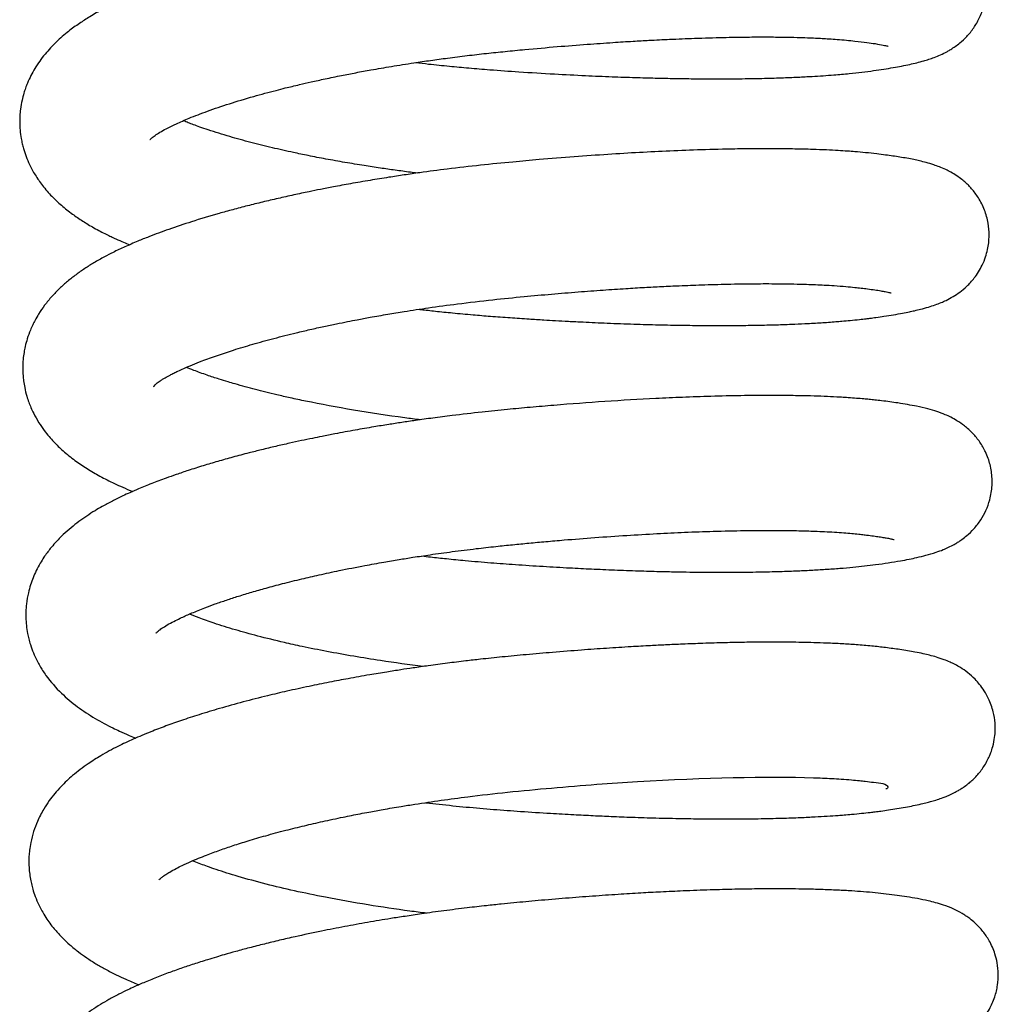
# Model space of a CAD drawing. Header units: inches. Extents: x 0 to 77643, y -44170 to 0.
# Tile 384 of 546: x 76118.11 to 76120.63, y -39520.81 to -39518.27. Entities that reach past the tile are written whole.
import ezdxf

# ---------------------------------------------------------------- set-up
doc = ezdxf.new("R2010")
doc.units = ezdxf.units.IN
doc.header["$MEASUREMENT"] = 0
doc.layers.get('0').update_dxf_attribs({"lineweight": 0})
doc.layers.add('FAKRO LOFT LADDERS', color=7, linetype='Continuous')

# ---------------------------------------------------------------- blocks, each defined once
blk = doc.blocks.new('A$C6AF374F8')
at = {"layer": 'FAKRO LOFT LADDERS', "color": 7, "linetype": 'Continuous'}
for points, knots in [([(119.313, 2550.076), (119.423, 2550.063), (119.712, 2550.031), (120.168, 2549.984), (120.695, 2549.935), (121.294, 2549.885), (122.033, 2549.833), (122.861, 2549.782), (123.665, 2549.741), (124.36, 2549.711), (124.959, 2549.69), (125.475, 2549.676), (125.958, 2549.666), (126.484, 2549.658), (127.066, 2549.655), (127.675, 2549.658), (128.238, 2549.667), (128.741, 2549.682), (129.17, 2549.699), (129.626, 2549.723), (130.07, 2549.753), (130.61, 2549.801), (131.135, 2549.864), (131.651, 2549.945), (132.06, 2550.024), (132.361, 2550.098), (132.562, 2550.16), (132.706, 2550.21), (132.864, 2550.274), (133.008, 2550.344), (133.135, 2550.418), (133.247, 2550.491), (133.383, 2550.594), (133.551, 2550.748), (133.725, 2550.961), (133.878, 2551.226), (133.993, 2551.533), (134.048, 2551.874), (134.039, 2552.197), (133.975, 2552.509), (133.865, 2552.793), (133.692, 2553.073), (133.508, 2553.282), (133.325, 2553.442), (133.125, 2553.579), (132.921, 2553.686), (132.715, 2553.772), (132.497, 2553.843), (132.291, 2553.897), (132.076, 2553.944), (131.884, 2553.98), (131.686, 2554.013), (131.465, 2554.046), (131.23, 2554.077), (130.996, 2554.104), (130.764, 2554.127), (130.511, 2554.148), (130.252, 2554.166), (130.009, 2554.18), (129.809, 2554.189), (129.607, 2554.198), (129.347, 2554.206), (129.002, 2554.215), (128.536, 2554.22), (127.991, 2554.22), (127.427, 2554.213), (126.917, 2554.201), (126.464, 2554.187), (126.006, 2554.17), (125.469, 2554.146), (124.832, 2554.113), (124.157, 2554.071), (123.521, 2554.027), (122.988, 2553.986), (122.51, 2553.947), (122.023, 2553.905), (121.5, 2553.856), (120.961, 2553.802), (120.398, 2553.739), (119.787, 2553.663), (119.175, 2553.579), (118.617, 2553.496), (118.135, 2553.419), (117.712, 2553.346), (117.326, 2553.277), (116.932, 2553.203), (116.498, 2553.116), (115.99, 2553.009), (115.437, 2552.883), (114.857, 2552.74), (114.291, 2552.589), (113.824, 2552.454), (113.449, 2552.338), (113.157, 2552.243), (112.867, 2552.144), (112.575, 2552.039), (112.284, 2551.927), (112.023, 2551.821), (111.789, 2551.719), (111.529, 2551.601), (111.229, 2551.452), (110.904, 2551.268), (110.618, 2551.085), (110.32, 2550.868), (110.023, 2550.612), (109.726, 2550.294), (109.474, 2549.943), (109.317, 2549.635), (109.232, 2549.417), (109.184, 2549.269), (109.137, 2549.091), (109.103, 2548.894), (109.085, 2548.706), (109.08, 2548.524), (109.089, 2548.328), (109.115, 2548.139), (109.146, 2547.984), (109.205, 2547.754), (109.311, 2547.478), (109.483, 2547.162), (109.676, 2546.885), (109.904, 2546.625), (110.164, 2546.38), (110.43, 2546.17), (110.711, 2545.979), (110.954, 2545.834), (111.159, 2545.722), (111.307, 2545.647), (111.443, 2545.581), (111.591, 2545.513), (111.75, 2545.443), (111.869, 2545.393), (111.922, 2545.372)], [0.10654496, 0.10654496, 0.10654496, 0.10654496, 0.10660355, 0.10669783, 0.10678546, 0.10687941, 0.10701088, 0.10717134, 0.10731339, 0.10743635, 0.10754506, 0.10764071, 0.10772319, 0.10781825, 0.10794458, 0.10806801, 0.10819331, 0.10830585, 0.10840561, 0.10849444, 0.10863961, 0.10875044, 0.10894034, 0.10911643, 0.10928622, 0.10944203, 0.1095002, 0.10956153, 0.1096279, 0.1096945, 0.10972576, 0.10976398, 0.10980355, 0.10985909, 0.10992091, 0.10997756, 0.11004179, 0.11011009, 0.11017288, 0.11022456, 0.11028965, 0.11035603, 0.11041308, 0.11046854, 0.11052584, 0.11060322, 0.1106795, 0.11077033, 0.1108809, 0.11096563, 0.11103953, 0.11111802, 0.11120117, 0.11128581, 0.11136526, 0.11142633, 0.1114977, 0.11158839, 0.11164515, 0.1116941, 0.11174581, 0.11180027, 0.11188822, 0.11199587, 0.11212335, 0.11224848, 0.11235198, 0.11243376, 0.11251678, 0.11261861, 0.11273893, 0.11287145, 0.1129863, 0.11307961, 0.11315406, 0.11323826, 0.11333536, 0.11342793, 0.11352017, 0.11363043, 0.11375004, 0.1138447, 0.11393101, 0.11401104, 0.1140774, 0.11414659, 0.11423253, 0.11432629, 0.11444389, 0.11456402, 0.11468706, 0.11481011, 0.11488044, 0.1149508, 0.11502151, 0.11509675, 0.11517667, 0.11525559, 0.11531485, 0.11538059, 0.11548604, 0.1155942, 0.11568754, 0.11578857, 0.11591313, 0.11603755, 0.116167, 0.11628175, 0.1163213, 0.11635625, 0.11640661, 0.1164669, 0.11651372, 0.11655435, 0.11660907, 0.11666665, 0.11670197, 0.1167353, 0.11685432, 0.1169389, 0.11703177, 0.11713914, 0.11723814, 0.11734536, 0.11743888, 0.11753594, 0.11758932, 0.11763747, 0.11767605, 0.11771415, 0.1177731, 0.11781814, 0.11781814, 0.11781814, 0.11781814]), ([(112.445, 2548.086), (112.445, 2548.086), (112.454, 2548.096), (112.504, 2548.141), (112.6, 2548.211), (112.782, 2548.325), (113.057, 2548.467), (113.479, 2548.651), (113.93, 2548.825), (114.489, 2549.015), (115, 2549.168), (115.411, 2549.282), (115.685, 2549.354), (115.92, 2549.414), (116.122, 2549.463), (116.343, 2549.516), (116.625, 2549.58), (116.986, 2549.659), (117.372, 2549.739), (117.768, 2549.816), (118.197, 2549.895), (118.696, 2549.98), (119.211, 2550.062), (119.696, 2550.133), (120.155, 2550.196), (120.635, 2550.256), (121.131, 2550.313), (121.628, 2550.365), (122.24, 2550.424), (122.95, 2550.487), (123.71, 2550.547), (124.362, 2550.593), (124.893, 2550.626), (125.381, 2550.654), (125.914, 2550.68), (126.557, 2550.706), (127.225, 2550.726), (127.847, 2550.736), (128.367, 2550.738), (128.797, 2550.734), (129.142, 2550.727), (129.415, 2550.718), (129.629, 2550.709), (129.813, 2550.7), (130.001, 2550.689), (130.302, 2550.668), (130.633, 2550.637), (130.955, 2550.597), (131.204, 2550.561), (131.385, 2550.528), (131.491, 2550.504), (131.51, 2550.498), (131.51, 2550.498)], [0.88388154, 0.88388154, 0.88388154, 0.88388154, 0.883969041, 0.884070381, 0.884176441, 0.884276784, 0.884478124, 0.884609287, 0.884771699, 0.884942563, 0.885112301, 0.885186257, 0.885256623, 0.885313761, 0.885354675, 0.885399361, 0.885466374, 0.885546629, 0.88563848, 0.88571724, 0.885797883, 0.885905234, 0.886021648, 0.886106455, 0.886192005, 0.886290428, 0.886385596, 0.886478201, 0.886576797, 0.886737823, 0.886888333, 0.887019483, 0.887123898, 0.887207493, 0.887318, 0.887455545, 0.887619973, 0.887763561, 0.887892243, 0.888003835, 0.888098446, 0.888176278, 0.888239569, 0.888293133, 0.888349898, 0.888424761, 0.888603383, 0.888744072, 0.888857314, 0.889005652, 0.889122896, 0.889215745, 0.889215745, 0.889215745, 0.889215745]), ([(119.349, 2547.222), (119.29, 2547.229), (119.099, 2547.253), (118.78, 2547.296), (118.384, 2547.352), (117.95, 2547.419), (117.479, 2547.497), (116.996, 2547.583), (116.553, 2547.669), (116.09, 2547.766), (115.591, 2547.878), (115.038, 2548.015), (114.48, 2548.17), (114.048, 2548.304), (113.748, 2548.407), (113.577, 2548.469), (113.437, 2548.522), (113.352, 2548.556), (113.31, 2548.573), (113.308, 2548.574)], [0.88077663, 0.88077663, 0.88077663, 0.88077663, 0.880811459, 0.880889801, 0.880967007, 0.881051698, 0.881156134, 0.88126238, 0.881362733, 0.881449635, 0.881578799, 0.881718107, 0.881865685, 0.882031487, 0.882102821, 0.882159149, 0.882207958, 0.882254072, 0.882256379, 0.882256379, 0.882256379, 0.882256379]), ([(119.395, 2543.706), (119.411, 2543.704), (119.552, 2543.688), (119.84, 2543.656), (120.289, 2543.61), (120.764, 2543.566), (121.261, 2543.525), (121.744, 2543.49), (122.204, 2543.459), (122.593, 2543.435), (122.932, 2543.415), (123.271, 2543.396), (123.719, 2543.374), (124.284, 2543.348), (124.936, 2543.324), (125.578, 2543.306), (126.175, 2543.294), (126.696, 2543.288), (127.167, 2543.286), (127.616, 2543.288), (128.087, 2543.294), (128.561, 2543.304), (128.989, 2543.319), (129.329, 2543.334), (129.581, 2543.347), (129.784, 2543.359), (129.975, 2543.372), (130.154, 2543.386), (130.341, 2543.401), (130.545, 2543.419), (130.752, 2543.441), (130.92, 2543.46), (131.063, 2543.477), (131.22, 2543.498), (131.426, 2543.528), (131.658, 2543.565), (131.874, 2543.604), (132.048, 2543.638), (132.202, 2543.671), (132.377, 2543.714), (132.54, 2543.758), (132.719, 2543.816), (132.868, 2543.873), (133.022, 2543.942), (133.171, 2544.019), (133.374, 2544.153), (133.543, 2544.293), (133.718, 2544.48), (133.849, 2544.668), (133.95, 2544.852), (134.028, 2545.044), (134.082, 2545.241), (134.113, 2545.428), (134.126, 2545.656), (134.102, 2545.944), (134.011, 2546.275), (133.855, 2546.583), (133.706, 2546.779), (133.6, 2546.894), (133.503, 2546.986), (133.417, 2547.059), (133.266, 2547.169), (133.136, 2547.246), (132.985, 2547.322), (132.84, 2547.383), (132.67, 2547.444), (132.505, 2547.493), (132.333, 2547.536), (132.169, 2547.572), (132.001, 2547.604), (131.82, 2547.635), (131.636, 2547.663), (131.439, 2547.69), (131.205, 2547.72), (130.941, 2547.749), (130.688, 2547.771), (130.451, 2547.789), (130.209, 2547.804), (129.909, 2547.82), (129.539, 2547.834), (129.102, 2547.845), (128.609, 2547.851), (128.09, 2547.851), (127.457, 2547.843), (126.723, 2547.825), (125.896, 2547.794), (125.09, 2547.754), (124.264, 2547.704), (123.398, 2547.644), (122.575, 2547.577), (121.768, 2547.505), (120.976, 2547.427), (120.174, 2547.334), (119.517, 2547.247), (119.015, 2547.175), (118.587, 2547.109), (118.124, 2547.034), (117.645, 2546.952), (117.218, 2546.873), (116.862, 2546.804), (116.52, 2546.735), (116.155, 2546.657), (115.754, 2546.568), (115.354, 2546.474), (114.964, 2546.377), (114.59, 2546.279), (114.102, 2546.144), (113.542, 2545.976), (112.94, 2545.775), (112.484, 2545.606), (112.111, 2545.455), (111.801, 2545.321), (111.517, 2545.188), (111.248, 2545.049), (111.009, 2544.914), (110.761, 2544.758), (110.534, 2544.599), (110.318, 2544.429), (110.109, 2544.243), (109.91, 2544.04), (109.723, 2543.81), (109.596, 2543.628), (109.482, 2543.432), (109.416, 2543.301), (109.346, 2543.142), (109.278, 2542.956), (109.226, 2542.762), (109.191, 2542.584), (109.167, 2542.396), (109.158, 2542.196), (109.166, 2542.01), (109.183, 2541.843), (109.212, 2541.665), (109.258, 2541.481), (109.315, 2541.311), (109.374, 2541.161), (109.456, 2540.986), (109.569, 2540.785), (109.705, 2540.588), (109.838, 2540.422), (109.996, 2540.245), (110.217, 2540.033), (110.499, 2539.806), (110.821, 2539.588), (111.158, 2539.392), (111.469, 2539.235), (111.756, 2539.105), (111.913, 2539.038), (112, 2539.003)], [0.1193945, 0.1193945, 0.1193945, 0.1193945, 0.11940342, 0.11946925, 0.11954695, 0.11963971, 0.11971818, 0.11980656, 0.11989186, 0.11995853, 0.12001087, 0.12006974, 0.12013771, 0.1202484, 0.1203724, 0.12049183, 0.12060481, 0.12071106, 0.12079557, 0.12088645, 0.12098577, 0.12109336, 0.12119743, 0.12127925, 0.12133589, 0.12138303, 0.12143205, 0.12148293, 0.12152418, 0.121583, 0.1216524, 0.12170353, 0.12173419, 0.1217832, 0.12185217, 0.1219401, 0.12202808, 0.12209896, 0.12215402, 0.12221859, 0.12231114, 0.12238902, 0.12245263, 0.12250214, 0.12256928, 0.12262262, 0.12268359, 0.12274667, 0.12278633, 0.12282544, 0.12287122, 0.12290787, 0.12294226, 0.12297881, 0.1230376, 0.12310598, 0.1231749, 0.12323761, 0.12326239, 0.12328367, 0.12331889, 0.12335525, 0.12340517, 0.12345405, 0.12351668, 0.12357609, 0.12366414, 0.12373734, 0.12380051, 0.12387597, 0.12394929, 0.12401733, 0.1240845, 0.12416153, 0.12425222, 0.12433529, 0.12438835, 0.12445449, 0.12453487, 0.1246265, 0.12473727, 0.124854, 0.12496811, 0.12507936, 0.12525504, 0.12541186, 0.12555871, 0.12570707, 0.12586308, 0.12602243, 0.12614092, 0.12628618, 0.12643672, 0.12656187, 0.12663407, 0.1267046, 0.12679223, 0.12688608, 0.1269686, 0.12703184, 0.12708782, 0.12716462, 0.12724612, 0.12732733, 0.12740872, 0.12748987, 0.12756709, 0.12773104, 0.12787584, 0.12801115, 0.12808939, 0.12818602, 0.12827815, 0.12834772, 0.12843618, 0.12851671, 0.12859647, 0.12867772, 0.12875951, 0.12884303, 0.12892819, 0.12900917, 0.12905729, 0.12909397, 0.12913406, 0.12919778, 0.12925347, 0.12929405, 0.12934092, 0.12940157, 0.12945009, 0.12948652, 0.12953223, 0.12959211, 0.12963619, 0.12967554, 0.12972145, 0.12979418, 0.12986642, 0.12992348, 0.12997598, 0.13007255, 0.13018999, 0.13029986, 0.13041042, 0.13052734, 0.13059163, 0.13066707, 0.13066707, 0.13066707, 0.13066707]), ([(112.538, 2541.709), (112.548, 2541.715), (112.604, 2541.795), (112.766, 2541.896), (112.851, 2541.947), (112.948, 2542), (113.061, 2542.057), (113.179, 2542.113), (113.406, 2542.217), (113.739, 2542.354), (114.18, 2542.514), (114.617, 2542.659), (115.101, 2542.806), (115.642, 2542.955), (116.142, 2543.081), (116.577, 2543.183), (116.926, 2543.26), (117.25, 2543.328), (117.537, 2543.386), (117.825, 2543.442), (118.171, 2543.506), (118.575, 2543.577), (119.077, 2543.66), (119.674, 2543.75), (120.438, 2543.854), (121.265, 2543.952), (122.078, 2544.032), (122.815, 2544.099), (123.496, 2544.155), (124.137, 2544.203), (124.708, 2544.241), (125.21, 2544.271), (125.671, 2544.295), (126.164, 2544.318), (126.736, 2544.34), (127.39, 2544.358), (128.046, 2544.368), (128.612, 2544.368), (129.055, 2544.361), (129.38, 2544.353), (129.64, 2544.343), (129.879, 2544.332), (130.146, 2544.316), (130.409, 2544.296), (130.636, 2544.274), (130.821, 2544.253), (130.997, 2544.232), (131.173, 2544.208), (131.322, 2544.184), (131.431, 2544.164), (131.507, 2544.149), (131.561, 2544.137), (131.586, 2544.13), (131.59, 2544.129), (131.59, 2544.128)], [0.871034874, 0.871034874, 0.871034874, 0.871034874, 0.871339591, 0.871387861, 0.871434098, 0.871510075, 0.871559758, 0.871608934, 0.871672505, 0.871847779, 0.871976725, 0.872098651, 0.872232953, 0.872371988, 0.872509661, 0.872590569, 0.872670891, 0.872741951, 0.872802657, 0.872855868, 0.872924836, 0.873018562, 0.873103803, 0.873227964, 0.873373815, 0.873550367, 0.873705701, 0.873841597, 0.873975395, 0.874101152, 0.874218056, 0.874315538, 0.874405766, 0.874501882, 0.874625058, 0.874775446, 0.874940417, 0.875087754, 0.875200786, 0.875293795, 0.875362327, 0.875432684, 0.875518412, 0.875627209, 0.875714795, 0.875783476, 0.875859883, 0.875954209, 0.876048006, 0.876131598, 0.876192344, 0.876253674, 0.876332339, 0.876361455, 0.876361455, 0.876361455, 0.876361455]), ([(119.434, 2540.851), (119.298, 2540.868), (118.257, 2541.003), (117.114, 2541.195), (116.082, 2541.416), (115.739, 2541.494), (115.441, 2541.565), (115.169, 2541.635), (114.905, 2541.705), (114.668, 2541.772), (114.444, 2541.837), (114.201, 2541.912), (113.898, 2542.012), (113.617, 2542.114), (113.447, 2542.18), (113.384, 2542.205)], [0.867925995, 0.867925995, 0.867925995, 0.867925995, 0.868006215, 0.868544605, 0.868635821, 0.868717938, 0.868790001, 0.868857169, 0.868926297, 0.868997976, 0.869049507, 0.869117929, 0.869215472, 0.869333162, 0.869406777, 0.869406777, 0.869406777, 0.869406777]), ([(119.472, 2537.337), (119.546, 2537.328), (119.758, 2537.304), (120.131, 2537.265), (120.649, 2537.214), (121.242, 2537.163), (121.912, 2537.114), (122.595, 2537.069), (123.25, 2537.032), (123.865, 2537.001), (124.458, 2536.975), (125.044, 2536.954), (125.568, 2536.939), (126.009, 2536.929), (126.432, 2536.922), (126.916, 2536.917), (127.49, 2536.917), (128.086, 2536.922), (128.641, 2536.935), (129.112, 2536.951), (129.521, 2536.97), (129.902, 2536.992), (130.263, 2537.018), (130.598, 2537.047), (130.906, 2537.079), (131.213, 2537.116), (131.527, 2537.162), (131.809, 2537.208), (132.052, 2537.253), (132.268, 2537.298), (132.513, 2537.359), (132.706, 2537.414), (132.978, 2537.514), (133.138, 2537.588), (133.312, 2537.691), (133.422, 2537.764), (133.563, 2537.873), (133.734, 2538.037), (133.906, 2538.258), (134.046, 2538.512), (134.154, 2538.811), (134.209, 2539.153), (134.195, 2539.46), (134.148, 2539.693), (134.097, 2539.86), (134.014, 2540.061), (133.884, 2540.285), (133.696, 2540.516), (133.489, 2540.7), (133.24, 2540.869), (133, 2540.984), (132.761, 2541.072), (132.52, 2541.142), (132.276, 2541.197), (132.016, 2541.246), (131.786, 2541.284), (131.56, 2541.316), (131.363, 2541.341), (131.182, 2541.362), (131.029, 2541.378), (130.872, 2541.392), (130.693, 2541.407), (130.5, 2541.421), (130.328, 2541.432), (130.122, 2541.444), (129.859, 2541.456), (129.486, 2541.469), (129.025, 2541.478), (128.429, 2541.483), (127.721, 2541.477), (126.962, 2541.46), (126.226, 2541.435), (125.319, 2541.393), (124.216, 2541.329), (123.12, 2541.247), (122.276, 2541.175), (121.656, 2541.118), (120.984, 2541.049), (120.341, 2540.974), (119.768, 2540.9), (119.336, 2540.84), (118.955, 2540.784), (118.597, 2540.729), (118.196, 2540.664), (117.731, 2540.584), (117.284, 2540.501), (116.917, 2540.43), (116.631, 2540.372), (116.35, 2540.313), (116.034, 2540.244), (115.688, 2540.165), (115.34, 2540.082), (114.969, 2539.989), (114.591, 2539.889), (114.198, 2539.779), (113.815, 2539.665), (113.451, 2539.55), (113.14, 2539.445), (112.818, 2539.331), (112.494, 2539.209), (112.184, 2539.083), (111.939, 2538.977), (111.713, 2538.874), (111.472, 2538.756), (111.237, 2538.629), (111.015, 2538.499), (110.817, 2538.373), (110.6, 2538.219), (110.412, 2538.072), (110.191, 2537.878), (110.024, 2537.707), (109.885, 2537.544), (109.788, 2537.418), (109.7, 2537.294), (109.605, 2537.142), (109.51, 2536.965), (109.427, 2536.779), (109.358, 2536.588), (109.297, 2536.365), (109.256, 2536.13), (109.24, 2535.916), (109.24, 2535.728), (109.252, 2535.541), (109.28, 2535.357), (109.316, 2535.193), (109.364, 2535.025), (109.434, 2534.833), (109.518, 2534.651), (109.6, 2534.501), (109.677, 2534.376), (109.848, 2534.124), (110.138, 2533.797), (110.569, 2533.437), (110.945, 2533.19), (111.256, 2533.015), (111.465, 2532.907), (111.681, 2532.804), (111.878, 2532.717), (112.021, 2532.657), (112.079, 2532.633)], [0.13224359, 0.13224359, 0.13224359, 0.13224359, 0.13228316, 0.13235596, 0.13244007, 0.13255538, 0.13266587, 0.13279017, 0.1329122, 0.13301054, 0.1331168, 0.13323034, 0.13333042, 0.13340758, 0.13347899, 0.13357321, 0.13369063, 0.13382425, 0.13394645, 0.13405426, 0.13414777, 0.13423975, 0.13433907, 0.13443104, 0.13451615, 0.13460499, 0.13471182, 0.13482611, 0.13491217, 0.13499635, 0.13509476, 0.13521509, 0.13528603, 0.13540051, 0.13543084, 0.13546705, 0.13550831, 0.13556692, 0.13562822, 0.13568349, 0.13573981, 0.13581134, 0.13587934, 0.13591357, 0.13594572, 0.13598088, 0.1360391, 0.13609985, 0.13616705, 0.13622919, 0.13633732, 0.13642531, 0.13652755, 0.13665379, 0.13674941, 0.13684823, 0.13692345, 0.13699617, 0.13705176, 0.137097, 0.13713809, 0.13719469, 0.13725524, 0.13730236, 0.13733603, 0.13742067, 0.13750825, 0.13761594, 0.13775213, 0.1379141, 0.13807123, 0.13821487, 0.13834475, 0.13858502, 0.13881823, 0.13892648, 0.13902835, 0.13914279, 0.13927812, 0.13936589, 0.13944544, 0.13950833, 0.13956957, 0.13963874, 0.1397273, 0.1398259, 0.13988838, 0.13993606, 0.13999052, 0.14005217, 0.14012341, 0.14019835, 0.14026592, 0.14035552, 0.14044254, 0.14052773, 0.14061868, 0.14069659, 0.14076352, 0.14086195, 0.14095616, 0.14102148, 0.1410754, 0.14115761, 0.1412404, 0.14130134, 0.14137581, 0.14144639, 0.14152302, 0.14160029, 0.14168925, 0.14174578, 0.14178489, 0.14182553, 0.14187548, 0.14193518, 0.14199099, 0.14204244, 0.14209914, 0.14217474, 0.14222915, 0.14226736, 0.1423216, 0.14237556, 0.14241254, 0.14245375, 0.14251487, 0.14257604, 0.14261742, 0.14265546, 0.14269844, 0.14287417, 0.14303344, 0.14319376, 0.14326815, 0.14333924, 0.14339208, 0.14346615, 0.14351672, 0.14351672, 0.14351672, 0.14351672]), ([(112.603, 2535.348), (112.603, 2535.347), (112.607, 2535.352), (112.633, 2535.376), (112.686, 2535.42), (112.784, 2535.49), (112.923, 2535.575), (113.09, 2535.664), (113.287, 2535.758), (113.536, 2535.869), (113.83, 2535.987), (114.133, 2536.099), (114.422, 2536.199), (114.737, 2536.302), (115.077, 2536.405), (115.457, 2536.513), (115.887, 2536.628), (116.344, 2536.741), (116.833, 2536.854), (117.373, 2536.969), (117.933, 2537.079), (118.453, 2537.173), (118.867, 2537.243), (119.266, 2537.307), (119.723, 2537.376), (120.266, 2537.451), (120.834, 2537.523), (121.355, 2537.582), (121.811, 2537.629), (122.241, 2537.67), (122.684, 2537.711), (123.251, 2537.76), (123.952, 2537.815), (124.754, 2537.87), (125.529, 2537.915), (126.277, 2537.951), (127.035, 2537.978), (127.709, 2537.993), (128.274, 2537.999), (128.684, 2537.998), (129.008, 2537.994), (129.24, 2537.989), (129.436, 2537.984), (129.639, 2537.977), (129.878, 2537.966), (130.129, 2537.953), (130.364, 2537.936), (130.571, 2537.919), (130.743, 2537.902), (130.888, 2537.885), (131.026, 2537.869), (131.176, 2537.849), (131.319, 2537.828), (131.445, 2537.807), (131.55, 2537.787), (131.629, 2537.77), (131.662, 2537.761), (131.67, 2537.759), (131.669, 2537.759)], [0.858202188, 0.858202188, 0.858202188, 0.858202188, 0.858271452, 0.858346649, 0.858421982, 0.858520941, 0.858629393, 0.858724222, 0.858796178, 0.858905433, 0.859026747, 0.859114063, 0.859204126, 0.859291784, 0.859387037, 0.85948262, 0.859587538, 0.859706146, 0.859806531, 0.859921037, 0.860061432, 0.860161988, 0.860242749, 0.86031377, 0.860401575, 0.860513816, 0.860632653, 0.860731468, 0.860814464, 0.860895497, 0.86097899, 0.861069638, 0.861223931, 0.861387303, 0.861545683, 0.861694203, 0.861855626, 0.862038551, 0.862155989, 0.862263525, 0.86234885, 0.862412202, 0.862454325, 0.862515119, 0.862590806, 0.862674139, 0.862758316, 0.862834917, 0.862906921, 0.8629667, 0.863019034, 0.863098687, 0.863176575, 0.863249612, 0.863336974, 0.86342667, 0.863489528, 0.863539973, 0.863539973, 0.863539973, 0.863539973]), ([(119.51, 2534.482), (119.135, 2534.529), (118.526, 2534.613), (117.696, 2534.747), (117.022, 2534.868), (116.426, 2534.988), (115.825, 2535.121), (115.24, 2535.264), (114.636, 2535.432), (114.127, 2535.591), (113.745, 2535.725), (113.54, 2535.805), (113.458, 2535.838)], [0.855102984, 0.855102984, 0.855102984, 0.855102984, 0.855324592, 0.855468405, 0.855618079, 0.85576097, 0.855868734, 0.856040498, 0.856196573, 0.8563609, 0.8564922, 0.856586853, 0.856586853, 0.856586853, 0.856586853]), ([(119.561, 2530.967), (119.568, 2530.966), (119.687, 2530.952), (120.037, 2530.913), (120.617, 2530.854), (121.318, 2530.793), (122.046, 2530.741), (122.739, 2530.696), (123.363, 2530.661), (123.884, 2530.635), (124.387, 2530.612), (124.929, 2530.591), (125.546, 2530.572), (126.169, 2530.558), (126.8, 2530.549), (127.46, 2530.547), (128.127, 2530.552), (128.738, 2530.566), (129.223, 2530.583), (129.613, 2530.601), (129.936, 2530.62), (130.182, 2530.637), (130.39, 2530.653), (130.594, 2530.67), (130.821, 2530.692), (131.021, 2530.714), (131.186, 2530.734), (131.345, 2530.755), (131.535, 2530.782), (131.746, 2530.815), (131.96, 2530.852), (132.167, 2530.891), (132.356, 2530.932), (132.509, 2530.969), (132.649, 2531.006), (132.783, 2531.047), (132.915, 2531.092), (133.047, 2531.144), (133.171, 2531.199), (133.289, 2531.261), (133.384, 2531.317), (133.508, 2531.4), (133.616, 2531.482), (133.804, 2531.655), (133.958, 2531.854), (134.063, 2532.029), (134.128, 2532.164), (134.169, 2532.266), (134.227, 2532.442), (134.265, 2532.637), (134.281, 2532.838), (134.275, 2533.06), (134.231, 2533.338), (134.131, 2533.619), (134, 2533.854), (133.879, 2534.021), (133.743, 2534.175), (133.561, 2534.335), (133.342, 2534.484), (133.139, 2534.587), (132.936, 2534.669), (132.765, 2534.725), (132.59, 2534.773), (132.402, 2534.817), (132.16, 2534.866), (131.841, 2534.919), (131.469, 2534.969), (131.089, 2535.012), (130.709, 2535.044), (130.318, 2535.069), (129.952, 2535.086), (129.603, 2535.098), (129.285, 2535.105), (128.971, 2535.11), (128.629, 2535.112), (128.243, 2535.112), (127.792, 2535.107), (127.285, 2535.097), (126.751, 2535.081), (126.238, 2535.062), (125.784, 2535.042), (125.341, 2535.019), (124.834, 2534.991), (124.24, 2534.953), (123.564, 2534.905), (122.871, 2534.85), (122.187, 2534.79), (121.565, 2534.732), (121.043, 2534.677), (120.571, 2534.623), (120.121, 2534.567), (119.667, 2534.507), (119.268, 2534.45), (118.91, 2534.396), (118.537, 2534.337), (118.08, 2534.262), (117.585, 2534.174), (117.065, 2534.075), (116.536, 2533.967), (116.003, 2533.851), (115.431, 2533.717), (114.847, 2533.568), (114.258, 2533.405), (113.729, 2533.245), (113.269, 2533.094), (112.854, 2532.947), (112.437, 2532.787), (112.023, 2532.613), (111.594, 2532.412), (111.204, 2532.2), (110.815, 2531.954), (110.465, 2531.688), (110.189, 2531.43), (109.99, 2531.208), (109.84, 2531.015), (109.684, 2530.779), (109.546, 2530.512), (109.436, 2530.222), (109.37, 2529.97), (109.336, 2529.753), (109.322, 2529.596), (109.318, 2529.466), (109.32, 2529.325), (109.333, 2529.165), (109.358, 2528.996), (109.391, 2528.84), (109.437, 2528.673), (109.505, 2528.483), (109.588, 2528.298), (109.685, 2528.119), (109.811, 2527.918), (109.98, 2527.697), (110.183, 2527.477), (110.381, 2527.292), (110.591, 2527.12), (110.817, 2526.958), (111.048, 2526.809), (111.304, 2526.662), (111.558, 2526.53), (111.845, 2526.395), (112.038, 2526.313), (112.152, 2526.266), (112.158, 2526.264)], [0.14509463, 0.14509463, 0.14509463, 0.14509463, 0.14509829, 0.14515781, 0.14528019, 0.14540319, 0.14552477, 0.14565992, 0.14576564, 0.14585386, 0.14593635, 0.14603525, 0.14614769, 0.14627587, 0.14638636, 0.14651325, 0.14666979, 0.14680165, 0.14691324, 0.1470043, 0.14708164, 0.14715504, 0.14719499, 0.14724852, 0.14732156, 0.14738673, 0.14742602, 0.14747155, 0.14753586, 0.14761313, 0.14769325, 0.14777403, 0.14785934, 0.14792687, 0.14797748, 0.14804222, 0.14810572, 0.14815155, 0.14820444, 0.14825201, 0.14828169, 0.14830777, 0.14834954, 0.14841452, 0.14847628, 0.14850862, 0.14853827, 0.14856025, 0.14859109, 0.1486358, 0.14867102, 0.14870588, 0.14876139, 0.1488312, 0.14887698, 0.14892012, 0.14895903, 0.14901539, 0.14907606, 0.14917122, 0.14923019, 0.14931701, 0.14939417, 0.14946492, 0.14955542, 0.14970829, 0.14983756, 0.14995233, 0.15007089, 0.15017213, 0.15027618, 0.15035805, 0.15043293, 0.15050612, 0.15057754, 0.15066459, 0.15076028, 0.15086474, 0.15097705, 0.15107881, 0.15116245, 0.15123488, 0.15132713, 0.15144178, 0.15155713, 0.15168877, 0.15180762, 0.15191612, 0.15201436, 0.15208078, 0.15216401, 0.15225122, 0.15232147, 0.15237716, 0.15244315, 0.15252357, 0.15262677, 0.15271772, 0.15281769, 0.15293152, 0.15303334, 0.15316589, 0.15330036, 0.15342219, 0.15353313, 0.15363497, 0.1537394, 0.15386852, 0.15398769, 0.15412839, 0.1542401, 0.15438721, 0.15450888, 0.15457948, 0.15464561, 0.15471981, 0.15481738, 0.15489309, 0.15497088, 0.15502391, 0.15506453, 0.15509434, 0.15512638, 0.15517402, 0.15521996, 0.15525988, 0.15529985, 0.15535744, 0.15542173, 0.15546475, 0.15552385, 0.15562403, 0.15570243, 0.1557792, 0.15586374, 0.15594118, 0.15602404, 0.15610428, 0.15619369, 0.15626757, 0.15636175, 0.15636668, 0.15636668, 0.15636668, 0.15636668]), ([(112.681, 2528.977), (112.681, 2528.977), (112.684, 2528.98), (112.709, 2529.005), (112.773, 2529.057), (112.855, 2529.114), (112.966, 2529.184), (113.105, 2529.261), (113.29, 2529.353), (113.543, 2529.469), (113.865, 2529.602), (114.237, 2529.739), (114.597, 2529.862), (114.99, 2529.987), (115.443, 2530.119), (115.93, 2530.25), (116.424, 2530.372), (116.919, 2530.486), (117.4, 2530.588), (117.802, 2530.669), (118.146, 2530.734), (118.498, 2530.798), (118.894, 2530.865), (119.615, 2530.981), (120.531, 2531.11), (121.716, 2531.245), (122.836, 2531.35), (123.963, 2531.442), (126.443, 2531.61), (128.5, 2531.654), (129.824, 2531.603), (130.064, 2531.592), (130.314, 2531.576), (130.554, 2531.558), (130.758, 2531.539), (130.95, 2531.518), (131.157, 2531.491), (131.547, 2531.456), (131.525, 2531.328), (131.452, 2531.322)], [0.845496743, 0.845496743, 0.845496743, 0.845496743, 0.845523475, 0.845636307, 0.845721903, 0.845798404, 0.845871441, 0.845973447, 0.846050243, 0.846146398, 0.846294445, 0.846408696, 0.846511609, 0.846621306, 0.84674121, 0.846870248, 0.846984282, 0.847091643, 0.847207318, 0.847300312, 0.847348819, 0.847423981, 0.847518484, 0.84759009, 0.847857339, 0.848055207, 0.848273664, 0.848501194, 0.848709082, 0.849749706, 0.849819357, 0.849893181, 0.849975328, 0.850070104, 0.850150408, 0.850211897, 0.850306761, 0.850431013, 0.850763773, 0.850763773, 0.850763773, 0.850763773]), ([(119.593, 2528.113), (119.447, 2528.131), (118.933, 2528.197), (118.044, 2528.329), (117.05, 2528.506), (116.177, 2528.688), (115.419, 2528.868), (114.847, 2529.025), (114.428, 2529.152), (114.166, 2529.237), (113.944, 2529.314), (113.755, 2529.383), (113.628, 2529.432), (113.558, 2529.46), (113.543, 2529.466)], [0.842383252, 0.842383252, 0.842383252, 0.842383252, 0.84246917, 0.842688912, 0.842924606, 0.843105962, 0.843284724, 0.843480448, 0.843564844, 0.843650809, 0.843722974, 0.843783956, 0.843847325, 0.843865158, 0.843865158, 0.843865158, 0.843865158]), ([(119.629, 2524.598), (119.8, 2524.579), (120.138, 2524.541), (120.604, 2524.495), (121.031, 2524.456), (121.466, 2524.419), (121.964, 2524.383), (122.63, 2524.338), (123.377, 2524.294), (124.146, 2524.256), (124.805, 2524.229), (125.37, 2524.21), (125.864, 2524.197), (126.35, 2524.187), (126.904, 2524.18), (127.518, 2524.177), (128.135, 2524.182), (128.685, 2524.193), (129.162, 2524.208), (129.575, 2524.226), (129.902, 2524.244), (130.169, 2524.261), (130.378, 2524.276), (130.56, 2524.291), (130.717, 2524.305), (130.883, 2524.322), (131.085, 2524.343), (131.312, 2524.37), (131.544, 2524.403), (131.759, 2524.435), (131.964, 2524.469), (132.165, 2524.506), (132.364, 2524.546), (132.531, 2524.585), (132.674, 2524.622), (132.79, 2524.655), (132.897, 2524.689), (132.996, 2524.724), (133.116, 2524.77), (133.257, 2524.833), (133.392, 2524.905), (133.525, 2524.987), (133.642, 2525.071), (133.771, 2525.181), (133.891, 2525.302), (134.016, 2525.457), (134.152, 2525.668), (134.271, 2525.937), (134.345, 2526.246), (134.365, 2526.546), (134.338, 2526.819), (134.28, 2527.051), (134.208, 2527.241), (134.107, 2527.441), (133.96, 2527.657), (133.784, 2527.843), (133.631, 2527.969), (133.519, 2528.048), (133.375, 2528.138), (133.177, 2528.238), (132.952, 2528.322), (132.742, 2528.385), (132.523, 2528.439), (132.274, 2528.49), (132.014, 2528.534), (131.743, 2528.574), (131.474, 2528.608), (131.181, 2528.64), (130.883, 2528.667), (130.559, 2528.69), (130.198, 2528.709), (129.802, 2528.725), (129.406, 2528.735), (129.02, 2528.741), (128.604, 2528.743), (128.113, 2528.741), (127.545, 2528.732), (126.906, 2528.715), (126.266, 2528.691), (125.665, 2528.663), (125.105, 2528.633), (124.52, 2528.597), (123.872, 2528.552), (123.181, 2528.5), (122.5, 2528.442), (121.945, 2528.391), (121.5, 2528.347), (121.1, 2528.305), (120.604, 2528.248), (120.044, 2528.178), (119.508, 2528.104), (119.052, 2528.036), (118.587, 2527.964), (118.065, 2527.876), (117.469, 2527.768), (116.841, 2527.645), (116.281, 2527.526), (115.792, 2527.414), (115.399, 2527.319), (115.021, 2527.222), (114.675, 2527.13), (114.395, 2527.051), (114.152, 2526.979), (113.885, 2526.898), (113.582, 2526.802), (113.242, 2526.688), (112.907, 2526.567), (112.572, 2526.439), (112.283, 2526.32), (112.053, 2526.219), (111.853, 2526.127), (111.63, 2526.017), (111.396, 2525.892), (111.159, 2525.752), (110.955, 2525.621), (110.749, 2525.473), (110.583, 2525.344), (110.398, 2525.183), (110.221, 2525.01), (110.047, 2524.813), (109.886, 2524.6), (109.754, 2524.39), (109.647, 2524.182), (109.553, 2523.963), (109.479, 2523.727), (109.432, 2523.501), (109.403, 2523.278), (109.395, 2523.068), (109.405, 2522.872), (109.424, 2522.705), (109.457, 2522.521), (109.509, 2522.326), (109.584, 2522.114), (109.699, 2521.857), (109.878, 2521.559), (110.105, 2521.272), (110.341, 2521.028), (110.555, 2520.842), (110.75, 2520.692), (110.918, 2520.574), (111.092, 2520.462), (111.283, 2520.349), (111.479, 2520.242), (111.661, 2520.15), (111.841, 2520.065), (112.027, 2519.982), (112.167, 2519.923), (112.239, 2519.894)], [0.15794306, 0.15794306, 0.15794306, 0.15794306, 0.15803383, 0.15812206, 0.15818816, 0.15825731, 0.15834953, 0.1584483, 0.15860549, 0.15874148, 0.15885729, 0.15896044, 0.15905136, 0.15913272, 0.15923653, 0.1593716, 0.15949936, 0.15962021, 0.15972831, 0.15982366, 0.15991264, 0.15997036, 0.160028, 0.16007746, 0.1601178, 0.16015833, 0.16021825, 0.16029429, 0.16036631, 0.16044224, 0.16051403, 0.16059091, 0.16067491, 0.16075577, 0.16080669, 0.16086589, 0.16090823, 0.16094864, 0.16099598, 0.16105757, 0.16111278, 0.16114784, 0.16119246, 0.16122632, 0.16126725, 0.161309, 0.16135273, 0.16141947, 0.16148041, 0.16153419, 0.16158999, 0.16163498, 0.16167161, 0.16170708, 0.1617664, 0.16183008, 0.16187356, 0.16190758, 0.16193674, 0.16201462, 0.16212145, 0.16221124, 0.16229243, 0.16240935, 0.16252095, 0.16261258, 0.16270861, 0.1627973, 0.16288849, 0.1629741, 0.16307218, 0.16318045, 0.16327633, 0.16335937, 0.16345078, 0.16355725, 0.16367877, 0.16380563, 0.16394132, 0.16405041, 0.16414503, 0.16425159, 0.16436981, 0.16449293, 0.16461776, 0.1647279, 0.16478351, 0.16485072, 0.1649373, 0.16504377, 0.16514613, 0.16522234, 0.16528869, 0.16539771, 0.16550718, 0.16562164, 0.16575542, 0.16583533, 0.16591642, 0.16599798, 0.16607476, 0.16614079, 0.16618583, 0.16623788, 0.16632446, 0.16640555, 0.16648993, 0.16658241, 0.16667451, 0.16673408, 0.16678339, 0.16685336, 0.16693672, 0.16700792, 0.16708743, 0.16714965, 0.16721779, 0.1672859, 0.1673625, 0.16743629, 0.16751395, 0.16759109, 0.16764525, 0.16770685, 0.16778489, 0.16784229, 0.16788921, 0.16796097, 0.16800633, 0.16804282, 0.16809176, 0.16815395, 0.16820267, 0.16827028, 0.1683835, 0.1684919, 0.16858276, 0.16867958, 0.16874231, 0.16879902, 0.16886035, 0.16892311, 0.16899061, 0.16904969, 0.16909435, 0.16915584, 0.16921705, 0.16921705, 0.16921705, 0.16921705])]:
    blk.add_open_spline(points, degree=3, knots=knots, dxfattribs=at)

msp = doc.modelspace()

# ---------------------------------------------------------------- block references
at = {"xscale": 0.1, "yscale": 0.1, "zscale": 0.1}
msp.add_blockref('A$C6AF374F8', (76107.1973, -39773.38402), dxfattribs=at)

doc.saveas('drawing.dxf')
